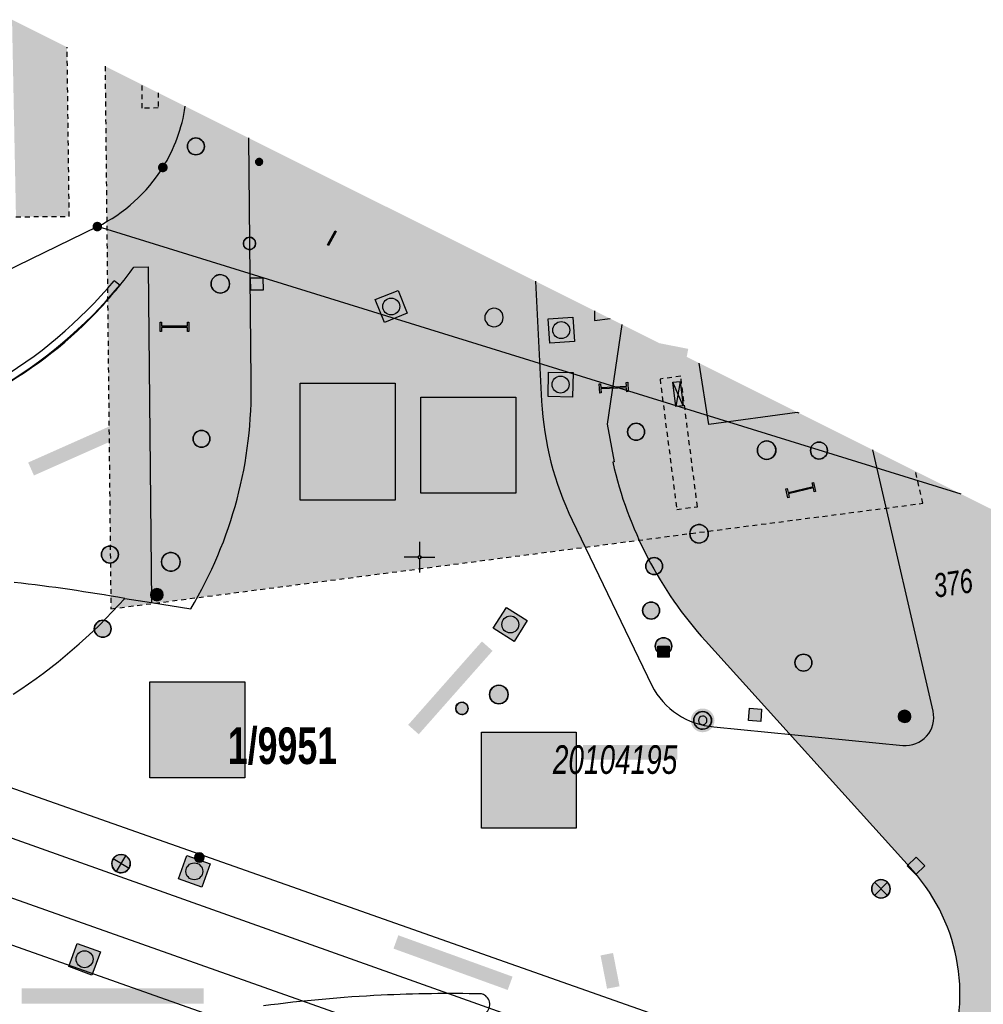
# Model space of a CAD drawing. Header units: metres. Extents: x 2695560 to 2696939, y 1260491 to 1262050.
# Tile 1004 of 1005: x 2696810 to 2696849, y 1261682 to 1261722. Entities that reach past the tile are written whole.
import ezdxf

# ---------------------------------------------------------------- set-up
doc = ezdxf.new("R2010")
doc.units = ezdxf.units.M
doc.linetypes.add('AUSGEZOGEN', pattern=[0])
doc.linetypes.add('VERDECKT2_S2', pattern=[0.36, 0.2, -0.16])
for name, color, linetype in [('XR$1$AV_Flächen (EO)', 7, 'AUSGEZOGEN'), ('XR$1$AV_Gebäudeflächen (BB)', 7, 'AUSGEZOGEN'), ('XR$1$AV_Gebäudeflächen (EO)', 7, 'AUSGEZOGEN'), ('XR$1$AV_Gebäudeflächen ut.', 7, 'AUSGEZOGEN'), ('XR$1$AV_Grenzpunkte', 7, 'AUSGEZOGEN'), ('XR$1$AV_Grundstück-Nr.', 7, 'AUSGEZOGEN'), ('XR$1$AV_Koordinatennetzpunkte', 7, 'AUSGEZOGEN'), ('XR$1$AV_Lagefixpunkt-Nr.', 7, 'AUSGEZOGEN'), ('XR$1$AV_Lagefixpunkte', 7, 'AUSGEZOGEN'), ('XR$1$AV_Linien (BB)', 7, 'AUSGEZOGEN'), ('XR$1$AV_Linien (EO)', 7, 'AUSGEZOGEN'), ('XR$1$AV_Versicherung-Nr.', 7, 'AUSGEZOGEN'), ('XR$1$AW_LK_Bauwerkdeckel', 24, 'AUSGEZOGEN'), ('XR$1$AW_LK_Einlaufschacht alt', 24, 'AUSGEZOGEN'), ('XR$1$AW_LK_Schachtdeckel', 24, 'AUSGEZOGEN'), ('XR$1$AW_LK_Vorflutereinlauf', 24, 'AUSGEZOGEN'), ('XR$1$EW_LK_Bauwerk', 1, 'AUSGEZOGEN'), ('XR$1$EW_LK_Knoten', 1, 'AUSGEZOGEN'), ('XR$1$FM_LK_SW_TRASSEKNOTEN', 94, 'AUSGEZOGEN'), ('XR$1$GA_LK_Rohrleitungsteil', 32, 'AUSGEZOGEN'), ('XR$1$GA_LK_Siphon', 32, 'AUSGEZOGEN'), ('XR$1$Liegenschaftsgrenzen', 7, 'AUSGEZOGEN'), ('XR$1$PFAV', 255, 'AUSGEZOGEN'), ('XR$1$PFAW', 255, 'AUSGEZOGEN'), ('XR$1$PFEW', 255, 'AUSGEZOGEN'), ('XR$1$PFGA', 255, 'AUSGEZOGEN'), ('XR$1$PFWFM', 255, 'AUSGEZOGEN'), ('XR$1$RAEW', 8, 'AUSGEZOGEN')]:
    doc.layers.add(name, color=color, linetype=linetype)
doc.styles.add('ARIAL', font='arial.ttf')

# ---------------------------------------------------------------- blocks, each defined once
blk = doc.blocks.new('COMPLEXOBJECT_486')
at = {"layer": 'XR$1$AV_Linien (BB)', "color": 7, "linetype": 'AUSGEZOGEN', "transparency": 33554687}
for centre, radius, start, end in [((6826.28, 11624.199), 58.078, 92.80007, 97.54129), ((6826.246, 11624.537), 57.738, 88.73534, 92.78234), ((6827.417, 11681.839), 0.434, 53.8964, 76.316)]:
    blk.add_arc(centre, radius, start, end, dxfattribs=at)
blk = doc.blocks.new('COMPLEXOBJECT_759')
at = {"layer": 'XR$1$AV_Linien (BB)', "color": 7, "linetype": 'AUSGEZOGEN', "transparency": 33554687}
blk.add_line((6818.157, 11707.159), (6818.059, 11717.03), dxfattribs=at)
blk.add_arc((6800.944, 11706.771), 17.217, 328.9985, 1.2921, dxfattribs=at)
blk = doc.blocks.new('COMPLEXOBJECT_764')
at = {"layer": 'XR$1$AV_Linien (BB)', "color": 7, "linetype": 'AUSGEZOGEN', "transparency": 33554687}
for centre, radius, start, end in [((6799.418, 11721.872), 17.235, 317.1987, 324.1764), ((6799.318, 11721.955), 17.366, 299.1863, 317.2228)]:
    blk.add_arc(centre, radius, start, end, dxfattribs=at)
blk = doc.blocks.new('COMPLEXOBJECT_765')
at = {"layer": 'XR$1$AV_Linien (BB)', "color": 7, "linetype": 'AUSGEZOGEN', "transparency": 33554687}
for p, q in [((6829.711, 11711.208), (6829.956, 11706.333)), ((6831.195, 11701.511), (6834.433, 11694.788))]:
    blk.add_line(p, q, dxfattribs=at)
blk.add_arc((6842.695, 11707.036), 12.758, 183.1588, 205.6617, dxfattribs=at)
blk = doc.blocks.new('COMPLEXOBJECT_837')
at = {"layer": 'XR$1$AV_Flächen (EO)', "color": 7, "linetype": 'AUSGEZOGEN', "transparency": 33554687}
blk.add_line((6744.045, 11708.931), (6842.134, 11674.245), dxfattribs=at)
blk = doc.blocks.new('COMPLEXOBJECT_838')
at = {"layer": 'XR$1$AV_Flächen (EO)', "color": 7, "linetype": 'AUSGEZOGEN', "transparency": 33554687}
blk.add_line((6842.544, 11676.461), (6744.887, 11711.15), dxfattribs=at)
blk = doc.blocks.new('COMPLEXOBJECT_968')
at = {"layer": 'XR$1$AV_Flächen (EO)', "color": 7, "linetype": 'AUSGEZOGEN', "transparency": 33554687}
for p, q in [((6812.824, 11711.048), (6812.595, 11711.233)), ((6788.687, 11700.203), (6788.734, 11699.912))]:
    blk.add_line(p, q, dxfattribs=at)
for centre, radius, start, end in [((6798.002, 11723.494), 19.06, 300.361, 319.9623), ((6798.045, 11723.441), 19.288, 300.3351, 320.0192), ((6780.096, 11753.636), 54.119, 279.1339, 300.5889), ((6780.107, 11753.606), 54.383, 279.1272, 300.5945)]:
    blk.add_arc(centre, radius, start, end, dxfattribs=at)
blk = doc.blocks.new('COMPLEXOBJECT_1074')
at = {"layer": 'XR$1$AV_Linien (EO)', "color": 7, "linetype": 'AUSGEZOGEN', "transparency": 33554687}
blk.add_line((6743.12, 11713.61), (6844.927, 11677.778), dxfattribs=at)
blk = doc.blocks.new('COMPLEXOBJECT_1075')
at = {"layer": 'XR$1$AV_Linien (EO)', "color": 7, "linetype": 'AUSGEZOGEN', "transparency": 33554687}
blk.add_lwpolyline([(6740.994, 11708.098), (6751.333, 11704.436), (6842.786, 11672.115)], dxfattribs=at)
blk = doc.blocks.new('COMPLEXOBJECT_1218')
at = {"layer": 'XR$1$Liegenschaftsgrenzen', "color": 7, "linetype": 'AUSGEZOGEN', "transparency": 33554687}
for centre, radius, start, end in [((6809.047, 11719.262), 6.503, 328.141, 351.6461), ((6809.049, 11719.275), 6.508, 296.082, 328.035)]:
    blk.add_arc(centre, radius, start, end, dxfattribs=at)
blk = doc.blocks.new('BWAV2')
at = {"layer": 'XR$1$PFAV', "transparency": 33554687}
blk.add_hatch(color=7, dxfattribs=at).paths.add_polyline_path([(0.67, 0), (0.656, 0.135), (0.616, 0.264), (0.55, 0.383), (0.462, 0.486), (0.354, 0.569), (0.233, 0.628), (0.101, 0.662), (-0.034, 0.669), (-0.168, 0.649), (-0.295, 0.602), (-0.41, 0.53), (-0.508, 0.436), (-0.586, 0.325), (-0.639, 0.201), (-0.667, 0.068), (-0.667, -0.068), (-0.639, -0.201), (-0.586, -0.325), (-0.508, -0.436), (-0.41, -0.53), (-0.295, -0.602), (-0.168, -0.649), (-0.034, -0.669), (0.101, -0.662), (0.233, -0.628), (0.354, -0.569), (0.462, -0.486), (0.55, -0.383), (0.616, -0.264), (0.656, -0.135)])
at = {"color": 7, "transparency": 33554687}
for radius, start, end in [(0.5, 91.3809, 268.6191), (0.242, 91.323, 268.677), (0.5, 268.6191, 91.3809), (0.242, 268.677, 91.323)]:
    blk.add_arc((0, 0), radius, start, end, dxfattribs=at)
at = {"layer": 'XR$1$PFAV', "transparency": 33554687}
blk.add_circle((0, 0), 0.5, dxfattribs=at)
blk = doc.blocks.new('BWAV20')
at = {"true_color": 0x000000, "transparency": 33554687}
blk.add_hatch(color=18, dxfattribs=at).paths.add_polyline_path([(0.17, 0), (0.16, 0.03), (0.15, 0.07), (0.14, 0.1), (0.11, 0.12), (0.09, 0.14), (0.06, 0.16), (0.03, 0.16), (-0.01, 0.17), (-0.04, 0.16), (-0.07, 0.15), (-0.1, 0.13), (-0.13, 0.11), (-0.15, 0.08), (-0.16, 0.05), (-0.17, 0.02), (-0.17, -0.02), (-0.16, -0.05), (-0.15, -0.08), (-0.13, -0.11), (-0.1, -0.13), (-0.07, -0.15), (-0.04, -0.16), (-0.01, -0.17), (0.03, -0.16), (0.06, -0.16), (0.09, -0.14), (0.11, -0.12), (0.14, -0.1), (0.15, -0.07), (0.16, -0.03)])
at = {"layer": 'XR$1$PFAV', "transparency": 33554687}
blk.add_hatch(color=7, dxfattribs=at).paths.add_polyline_path([(0.5, 0), (0.49, 0.1), (0.46, 0.2), (0.41, 0.29), (0.34, 0.36), (0.26, 0.42), (0.17, 0.47), (0.08, 0.49), (-0.03, 0.5), (-0.13, 0.48), (-0.22, 0.45), (-0.31, 0.4), (-0.38, 0.33), (-0.44, 0.24), (-0.48, 0.15), (-0.5, 0.05), (-0.5, -0.05), (-0.48, -0.15), (-0.44, -0.24), (-0.38, -0.33), (-0.31, -0.4), (-0.22, -0.45), (-0.13, -0.48), (-0.03, -0.5), (0.08, -0.49), (0.17, -0.47), (0.26, -0.42), (0.34, -0.36), (0.41, -0.29), (0.46, -0.2), (0.49, -0.1)])
blk = doc.blocks.new('BAV2041')
at = {"color": 7, "transparency": 33554687}
for p, q in [((0, 0.5), (0, 0.05)), ((-0.05, 0), (-0.5, 0)), ((0.05, 0), (0.5, 0)), ((0, -0.05), (0, -0.5))]:
    blk.add_line(p, q, dxfattribs=at)
blk.add_circle((0, 0), 0.05, dxfattribs=at)
for start, end in [(90, 270), (270, 90)]:
    blk.add_arc((0, 0), 0.05, start, end, dxfattribs=at)
blk = doc.blocks.new('BAW2089')
at = {"layer": 'XR$1$PFAW', "transparency": 33554687}
blk.add_hatch(color=7, dxfattribs=at).paths.add_polyline_path([(-0.5, 0.5), (-0.5, -0.5), (0.5, -0.5), (0.5, 0.5)])
at = {"transparency": 33554687}
blk.add_lwpolyline([(-0.5, 0.5), (0.5, 0.5), (0.5, -0.5), (-0.5, -0.5), (-0.5, 0.5)], close=True, dxfattribs=at)
at = {"layer": 'XR$1$PFAW', "transparency": 33554687}
blk.add_lwpolyline([(-0.5, 0.5), (0.5, 0.5), (0.5, -0.5), (-0.5, -0.5), (-0.5, 0.5)], close=True, dxfattribs=at)
blk = doc.blocks.new('BAW2081')
at = {"layer": 'XR$1$PFAW', "transparency": 33554687}
blk.add_hatch(color=7, dxfattribs=at).paths.add_polyline_path([(0.5, 0), (0.49, 0.1), (0.46, 0.2), (0.41, 0.29), (0.34, 0.36), (0.26, 0.42), (0.17, 0.47), (0.08, 0.49), (-0.03, 0.5), (-0.13, 0.48), (-0.22, 0.45), (-0.31, 0.4), (-0.38, 0.33), (-0.44, 0.24), (-0.48, 0.15), (-0.5, 0.05), (-0.5, -0.05), (-0.48, -0.15), (-0.44, -0.24), (-0.38, -0.33), (-0.31, -0.4), (-0.22, -0.45), (-0.13, -0.48), (-0.03, -0.5), (0.08, -0.49), (0.17, -0.47), (0.26, -0.42), (0.34, -0.36), (0.41, -0.29), (0.46, -0.2), (0.49, -0.1)])
at = {"transparency": 33554687}
blk.add_line((-0.43, -0.25), (0, 0), dxfattribs=at)
blk.add_lwpolyline([(0, 0.5), (0, 0), (0.43, -0.25)], dxfattribs=at)
for start, end in [(90, 180), (180, 270), (0, 90), (270, 0)]:
    blk.add_arc((0, 0), 0.5, start, end, dxfattribs=at)
at = {"layer": 'XR$1$PFAW', "transparency": 33554687}
blk.add_circle((0, 0), 0.5, dxfattribs=at)
blk = doc.blocks.new('BAW2082')
at = {"layer": 'XR$1$PFAW', "transparency": 33554687}
blk.add_hatch(color=7, dxfattribs=at).paths.add_polyline_path([(0.509, -0.003), (0.499, 0.098), (0.469, 0.194), (0.42, 0.283), (0.354, 0.359), (0.274, 0.421), (0.183, 0.466), (0.085, 0.491), (-0.016, 0.496), (-0.116, 0.481), (-0.211, 0.446), (-0.297, 0.392), (-0.37, 0.323), (-0.428, 0.24), (-0.468, 0.147), (-0.488, 0.047), (-0.488, -0.054), (-0.468, -0.153), (-0.428, -0.246), (-0.37, -0.329), (-0.297, -0.398), (-0.211, -0.452), (-0.116, -0.487), (-0.016, -0.502), (0.085, -0.497), (0.183, -0.472), (0.274, -0.427), (0.354, -0.366), (0.42, -0.289), (0.469, -0.2), (0.499, -0.104)])
at = {"transparency": 33554687}
for start, end in [(91.1948, 268.8052), (268.8052, 91.1948)]:
    blk.add_arc((0.01, 0), 0.5, start, end, dxfattribs=at)
at = {"layer": 'XR$1$PFAW', "transparency": 33554687}
blk.add_circle((0.009, -0.003), 0.5, dxfattribs=at)
blk = doc.blocks.new('BAW2087')
at = {"lineweight": 25, "true_color": 0x000000, "transparency": 33554687}
h = blk.add_hatch(color=18, dxfattribs=at)
h.paths.add_polyline_path([(-0.5, 0.5), (-0.5, -0.5), (0.5, -0.5), (0.5, 0.5)])
h.paths.add_polyline_path([(0.337, -0.069), (0.316, -0.136), (0.282, -0.196), (0.237, -0.249), (0.182, -0.292), (0.119, -0.322), (0.052, -0.34), (-0.017, -0.343), (-0.086, -0.333), (-0.151, -0.309), (-0.21, -0.272), (-0.261, -0.224), (-0.301, -0.167), (-0.328, -0.103), (-0.342, -0.035), (-0.342, 0.035), (-0.328, 0.103), (-0.301, 0.167), (-0.261, 0.224), (-0.21, 0.272), (-0.151, 0.309), (-0.086, 0.333), (-0.017, 0.343), (0.052, 0.34), (0.119, 0.322), (0.182, 0.292), (0.237, 0.249), (0.282, 0.196), (0.316, 0.136), (0.337, 0.069), (0.344, 0)], flags=16)
at = {"layer": 'XR$1$PFAW', "lineweight": 25, "transparency": 33554687}
blk.add_hatch(color=7, dxfattribs=at).paths.add_polyline_path([(0.344, 0), (0.337, 0.069), (0.316, 0.136), (0.282, 0.196), (0.237, 0.249), (0.182, 0.292), (0.119, 0.322), (0.052, 0.34), (-0.017, 0.343), (-0.086, 0.333), (-0.151, 0.309), (-0.21, 0.272), (-0.261, 0.224), (-0.301, 0.167), (-0.328, 0.103), (-0.342, 0.035), (-0.342, -0.035), (-0.328, -0.103), (-0.301, -0.167), (-0.261, -0.224), (-0.21, -0.272), (-0.151, -0.309), (-0.086, -0.333), (-0.017, -0.343), (0.052, -0.34), (0.119, -0.322), (0.182, -0.292), (0.237, -0.249), (0.282, -0.196), (0.316, -0.136), (0.337, -0.069)])
at = {"lineweight": 25, "transparency": 33554687}
for p, q in [((-0.5, 0.5, 0.993), (0.5, 0.5, 0.993)), ((-0.5, -0.5, 0.993), (-0.5, 0.5, 0.993)), ((0.5, 0.5, 0.993), (0.5, -0.5, 0.993)), ((0.5, -0.5, 0.993), (-0.5, -0.5, 0.993))]:
    blk.add_line(p, q, dxfattribs=at)
blk.add_circle((0, 0), 0.344, dxfattribs=at)
at = {"layer": 'XR$1$PFAW', "lineweight": 25, "transparency": 33554687}
blk.add_line((-0.5, 0.5), (0.5, 0.5), dxfattribs=at)
at = {"layer": 'XR$1$PFAW', "color": 31, "lineweight": 25, "transparency": 33554687}
for p, q in [((-0.5, -0.5), (-0.5, 0.5)), ((0.5, 0.5), (0.5, -0.5)), ((0.5, -0.5), (-0.5, -0.5))]:
    blk.add_line(p, q, dxfattribs=at)
at = {"layer": 'XR$1$PFAW', "lineweight": 25, "transparency": 33554687}
blk.add_circle((0, 0), 0.344, dxfattribs=at)
blk = doc.blocks.new('BAW2088')
at = {"layer": 'XR$1$PFAW', "transparency": 33554687}
blk.add_hatch(color=253, dxfattribs=at).paths.add_polyline_path([(0.51, 0), (0.5, 0.101), (0.47, 0.197), (0.421, 0.286), (0.355, 0.362), (0.275, 0.424), (0.184, 0.469), (0.086, 0.494), (-0.015, 0.499), (-0.115, 0.484), (-0.21, 0.449), (-0.296, 0.395), (-0.369, 0.326), (-0.427, 0.243), (-0.467, 0.15), (-0.487, 0.051), (-0.487, -0.051), (-0.467, -0.15), (-0.427, -0.243), (-0.369, -0.326), (-0.296, -0.395), (-0.21, -0.449), (-0.115, -0.484), (-0.015, -0.499), (0.086, -0.494), (0.184, -0.469), (0.275, -0.424), (0.355, -0.362), (0.421, -0.286), (0.47, -0.197), (0.5, -0.101)])
at = {"transparency": 33554687}
for start, end in [(91.1948, 268.8052), (268.8052, 91.1948)]:
    blk.add_arc((0.01, 0), 0.5, start, end, dxfattribs=at)
at = {"layer": 'XR$1$PFAW', "transparency": 33554687}
blk.add_circle((0.01, 0), 0.5, dxfattribs=at)
blk = doc.blocks.new('BGA2013')
at = {"transparency": 33554687}
blk.add_hatch(color=36, dxfattribs=at).paths.add_polyline_path([(-0.291, -0.409), (0.352, 0.357), (0.291, 0.409), (-0.352, -0.357)])
at = {"color": 32, "transparency": 33554687}
blk.add_lwpolyline([(-0.291, -0.409), (-0.352, -0.357), (0.291, 0.409), (0.352, 0.357), (-0.291, -0.409)], close=True, dxfattribs=at)
blk = doc.blocks.new('BGA15')
at = {"layer": 'XR$1$PFGA', "transparency": 33554687}
blk.add_hatch(color=7, dxfattribs=at).paths.add_polyline_path([(0.5, 0), (0.49, 0.101), (0.459, 0.197), (0.41, 0.286), (0.344, 0.362), (0.264, 0.424), (0.174, 0.469), (0.076, 0.494), (-0.025, 0.499), (-0.125, 0.484), (-0.22, 0.449), (-0.306, 0.395), (-0.379, 0.326), (-0.437, 0.243), (-0.477, 0.15), (-0.497, 0.051), (-0.497, -0.051), (-0.477, -0.15), (-0.437, -0.243), (-0.379, -0.326), (-0.306, -0.395), (-0.22, -0.449), (-0.125, -0.484), (-0.025, -0.499), (0.076, -0.494), (0.174, -0.469), (0.264, -0.424), (0.344, -0.362), (0.41, -0.286), (0.459, -0.197), (0.49, -0.101)])
at = {"color": 32, "transparency": 33554687}
for start, end in [(91.19481, 268.80519), (268.80519, 91.19481)]:
    blk.add_arc((0, 0), 0.5, start, end, dxfattribs=at)
at = {"layer": 'XR$1$PFGA', "transparency": 33554687}
blk.add_circle((0, 0), 0.5, dxfattribs=at)
blk = doc.blocks.new('BEWLP2597')
at = {"layer": 'XR$1$PFEW', "transparency": 33554687}
blk.add_hatch(color=7, dxfattribs=at).paths.add_polyline_path([(-0.5, 0), (-0.497, -0.051), (-0.49, -0.101), (-0.477, -0.15), (-0.459, -0.197), (-0.437, -0.243), (-0.41, -0.286), (-0.379, -0.326), (-0.344, -0.362), (-0.306, -0.395), (-0.264, -0.424), (-0.22, -0.449), (-0.174, -0.469), (-0.125, -0.484), (-0.076, -0.494), (-0.025, -0.499), (0.025, -0.499), (0.076, -0.494), (0.125, -0.484), (0.174, -0.469), (0.22, -0.449), (0.264, -0.424), (0.306, -0.395), (0.344, -0.362), (0.379, -0.326), (0.41, -0.286), (0.437, -0.243), (0.459, -0.197), (0.477, -0.15), (0.49, -0.101), (0.497, -0.051), (0.5, 0), (0.497, 0.051), (0.49, 0.101), (0.477, 0.15), (0.459, 0.197), (0.437, 0.243), (0.41, 0.286), (0.379, 0.326), (0.344, 0.362), (0.306, 0.395), (0.264, 0.424), (0.22, 0.449), (0.174, 0.469), (0.125, 0.484), (0.076, 0.494), (0.025, 0.499), (-0.025, 0.499), (-0.076, 0.494), (-0.125, 0.484), (-0.174, 0.469), (-0.22, 0.449), (-0.264, 0.424), (-0.306, 0.395), (-0.344, 0.362), (-0.379, 0.326), (-0.41, 0.286), (-0.437, 0.243), (-0.459, 0.197), (-0.477, 0.15), (-0.49, 0.101), (-0.497, 0.051)])
at = {"color": 1, "transparency": 33554687}
for start, end in [(90, 180), (0, 90), (180, 270), (270, 0)]:
    blk.add_arc((0, 0), 0.5, start, end, dxfattribs=at)
at = {"layer": 'XR$1$PFEW', "transparency": 33554687}
blk.add_circle((0, 0), 0.5, dxfattribs=at)
blk = doc.blocks.new('BEWLP2574')
at = {"layer": 'XR$1$PFEW', "transparency": 33554687}
blk.add_hatch(color=7, dxfattribs=at).paths.add_polyline_path([(-0.5, 0), (-0.497, -0.051), (-0.489, -0.101), (-0.477, -0.15), (-0.459, -0.198), (-0.437, -0.243), (-0.41, -0.286), (-0.379, -0.326), (-0.344, -0.363), (-0.306, -0.396), (-0.264, -0.425), (-0.22, -0.449), (-0.173, -0.469), (-0.125, -0.485), (-0.075, -0.495), (-0.025, -0.5), (0.026, -0.5), (0.076, -0.495), (0.126, -0.485), (0.174, -0.469), (0.221, -0.449), (0.265, -0.425), (0.306, -0.396), (0.345, -0.363), (0.38, -0.326), (0.411, -0.286), (0.437, -0.243), (0.46, -0.198), (0.477, -0.15), (0.49, -0.101), (0.498, -0.051), (0.5, 0), (0.498, 0.05), (0.49, 0.1), (0.477, 0.149), (0.46, 0.197), (0.437, 0.242), (0.411, 0.285), (0.38, 0.325), (0.345, 0.362), (0.306, 0.395), (0.265, 0.424), (0.221, 0.448), (0.174, 0.468), (0.126, 0.484), (0.076, 0.494), (0.026, 0.499), (-0.025, 0.499), (-0.075, 0.494), (-0.125, 0.484), (-0.173, 0.468), (-0.22, 0.448), (-0.264, 0.424), (-0.306, 0.395), (-0.344, 0.362), (-0.379, 0.325), (-0.41, 0.285), (-0.437, 0.242), (-0.459, 0.197), (-0.477, 0.149), (-0.489, 0.1), (-0.497, 0.05)])
at = {"color": 1, "transparency": 33554687}
for start, end in [(90, 180), (0, 90), (180, 270), (270, 0)]:
    blk.add_arc((0, 0), 0.5, start, end, dxfattribs=at)
at = {"layer": 'XR$1$PFEW', "transparency": 33554687}
blk.add_circle((0, 0), 0.5, dxfattribs=at)
blk = doc.blocks.new('BEWLP2549_S')
at = {"layer": 'XR$1$PFEW', "transparency": 33554687}
blk.add_hatch(color=7, dxfattribs=at).paths.add_polyline_path([(0.5, 0), (0.49, 0.101), (0.459, 0.197), (0.41, 0.286), (0.344, 0.362), (0.264, 0.424), (0.174, 0.469), (0.076, 0.494), (-0.025, 0.499), (-0.125, 0.484), (-0.22, 0.449), (-0.306, 0.395), (-0.379, 0.326), (-0.437, 0.243), (-0.477, 0.15), (-0.497, 0.051), (-0.497, -0.051), (-0.477, -0.15), (-0.437, -0.243), (-0.379, -0.326), (-0.306, -0.395), (-0.22, -0.449), (-0.125, -0.484), (-0.025, -0.499), (0.076, -0.494), (0.174, -0.469), (0.264, -0.424), (0.344, -0.362), (0.41, -0.286), (0.459, -0.197), (0.49, -0.101)])
at = {"color": 1, "transparency": 33554687}
for p, q in [((0.354, -0.354), (-0.354, 0.354)), ((-0.354, -0.354), (0.354, 0.354))]:
    blk.add_line(p, q, dxfattribs=at)
for start, end in [(91.3809, 268.6191), (268.6191, 91.3809)]:
    blk.add_arc((0, 0), 0.5, start, end, dxfattribs=at)
at = {"layer": 'XR$1$PFEW', "transparency": 33554687}
blk.add_circle((0, 0), 0.5, dxfattribs=at)
blk = doc.blocks.new('BWEW2051')
at = {"transparency": 33554687}
blk.add_hatch(color=1, dxfattribs=at).paths.add_polyline_path([(1.025, -0.174), (1.025, 0.171), (0.975, 0.171), (0.975, 0.025), (0.025, 0.025), (0.025, 0.171), (-0.025, 0.171), (-0.025, -0.174), (0.025, -0.174), (0.025, -0.025), (0.975, -0.025), (0.975, -0.174)])
at = {"color": 1, "transparency": 33554687}
blk.add_lwpolyline([(1.025, -0.174), (0.975, -0.174), (0.975, -0.025), (0.025, -0.025), (0.025, -0.174), (-0.025, -0.174), (-0.025, 0.171), (0.025, 0.171), (0.025, 0.025), (0.975, 0.025), (0.975, 0.171), (1.025, 0.171), (1.025, -0.174)], close=True, dxfattribs=at)
blk = doc.blocks.new('BEWLP2515')
at = {"layer": 'XR$1$PFEW', "transparency": 33554687}
blk.add_hatch(color=7, dxfattribs=at).paths.add_polyline_path([(1, 0.5), (0, 0.5), (0, -0.5), (1, -0.5)])
at = {"layer": 'XR$1$RAEW', "transparency": 33554687}
blk.add_hatch(color=1, dxfattribs=at).paths.add_polyline_path([(1, 0.5), (0, 0.5), (0, -0.5), (1, -0.5)])
at = {"color": 1, "transparency": 33554687}
blk.add_lwpolyline([(0, 0.5), (1, 0.5), (1, -0.5), (0, -0.5), (0, 0.5)], close=True, dxfattribs=at)
at = {"layer": 'XR$1$PFEW', "transparency": 33554687}
for p, q in [((0, -0.5), (0, 0.5)), ((0, 0.5), (1, 0.5)), ((1, 0.5), (1, -0.5)), ((1, -0.5), (0, -0.5))]:
    blk.add_line(p, q, dxfattribs=at)
blk = doc.blocks.new('BWEW2052')
at = {"layer": 'XR$1$PFEW', "transparency": 33554687}
blk.add_hatch(color=7, dxfattribs=at).paths.add_polyline_path([(0.95, -0.2855), (0.95, 0.2855), (-0.95, 0.2855), (-0.95, -0.2855)])
at = {"color": 1, "transparency": 33554687}
for p, q in [((0.95, -0.2855), (-0.95, 0.2855)), ((-0.95, -0.2855), (0.95, 0.2855))]:
    blk.add_line(p, q, dxfattribs=at)
blk.add_lwpolyline([(0.95, -0.2855), (-0.95, -0.2855), (-0.95, 0.2855), (0.95, 0.2855), (0.95, -0.2855)], close=True, dxfattribs=at)
at = {"layer": 'XR$1$PFEW', "transparency": 33554687}
for p, q in [((-0.95, -0.2855), (-0.95, 0.2855)), ((-0.95, 0.2855), (0.95, 0.2855)), ((0.95, 0.2855), (0.95, -0.2855)), ((0.95, -0.2855), (-0.95, -0.2855))]:
    blk.add_line(p, q, dxfattribs=at)
blk = doc.blocks.new('BEWLP2561')
at = {"layer": 'XR$1$PFEW', "transparency": 33554687}
blk.add_hatch(color=7, dxfattribs=at).paths.add_polyline_path([(0.488, 0), (0.478, 0.101), (0.448, 0.197), (0.399, 0.286), (0.333, 0.362), (0.253, 0.424), (0.162, 0.469), (0.064, 0.494), (-0.037, 0.499), (-0.137, 0.484), (-0.232, 0.449), (-0.318, 0.395), (-0.391, 0.326), (-0.449, 0.243), (-0.489, 0.15), (-0.509, 0.051), (-0.509, -0.051), (-0.489, -0.15), (-0.449, -0.243), (-0.391, -0.326), (-0.318, -0.395), (-0.232, -0.449), (-0.137, -0.484), (-0.037, -0.499), (0.064, -0.494), (0.162, -0.469), (0.253, -0.424), (0.333, -0.362), (0.399, -0.286), (0.448, -0.197), (0.478, -0.101)])
at = {"layer": 'XR$1$RAEW', "transparency": 33554687}
for points in [[(-0.324, -0.38), (-0.009, 0.003), (-0.38, 0.325), (-0.396, 0.305), (-0.411, 0.285), (-0.425, 0.263), (-0.438, 0.242), (-0.449, 0.219), (-0.46, 0.196), (-0.469, 0.172), (-0.477, 0.148), (-0.484, 0.124), (-0.49, 0.099), (-0.494, 0.074), (-0.497, 0.049), (-0.499, 0.024), (-0.5, -0.001), (-0.499, -0.027), (-0.497, -0.052), (-0.494, -0.077), (-0.489, -0.102), (-0.484, -0.127), (-0.477, -0.151), (-0.468, -0.175), (-0.459, -0.198), (-0.448, -0.221), (-0.436, -0.244), (-0.423, -0.266), (-0.409, -0.287), (-0.394, -0.307), (-0.378, -0.327), (-0.361, -0.346), (-0.343, -0.363)], [(0.306, 0.386), (0, 0), (0.381, -0.325), (0.397, -0.305), (0.411, -0.284), (0.425, -0.262), (0.438, -0.24), (0.449, -0.217), (0.459, -0.193), (0.468, -0.169), (0.476, -0.144), (0.483, -0.12), (0.488, -0.094), (0.492, -0.069), (0.494, -0.043), (0.495, -0.018), (0.495, 0.008), (0.494, 0.034), (0.491, 0.059), (0.487, 0.084), (0.482, 0.11), (0.475, 0.134), (0.468, 0.159), (0.459, 0.183), (0.448, 0.206), (0.437, 0.229), (0.424, 0.252), (0.41, 0.273), (0.395, 0.294), (0.379, 0.314), (0.362, 0.334), (0.345, 0.352), (0.326, 0.37)]]:
    blk.add_hatch(color=1, dxfattribs=at).paths.add_polyline_path(points)
at = {"color": 1, "transparency": 33554687}
for p, q in [((0.381, -0.325), (-0.38, 0.325)), ((-0.324, -0.38), (0.306, 0.386))]:
    blk.add_line(p, q, dxfattribs=at)
for start, end in [(91.38095, 268.61905), (268.61905, 91.38095)]:
    blk.add_arc((0, 0), 0.5, start, end, dxfattribs=at)
at = {"layer": 'XR$1$PFEW', "transparency": 33554687}
blk.add_circle((-0.012, 0, -0.993), 0.5, dxfattribs=at)
at = {"layer": 'XR$1$RAEW', "color": 1, "transparency": 33554687}
for points in [[(-0.324, -0.38), (-0.009, 0.003), (-0.38, 0.325)], [(0.306, 0.386), (0, 0), (0.381, -0.325)]]:
    blk.add_lwpolyline(points, dxfattribs=at)
for centre, start, end in [((0, 0), 139.48209, 229.51105), ((-0.004, -0.006), 320.36586, 51.63478)]:
    blk.add_arc(centre, 0.5, start, end, dxfattribs=at)
blk = doc.blocks.new('BEW957')
at = {"layer": 'XR$1$RAEW', "transparency": 33554687}
blk.add_hatch(color=1, dxfattribs=at).paths.add_polyline_path([(-0.5, 0), (-0.5, -0.05), (-0.49, -0.1), (-0.48, -0.15), (-0.46, -0.2), (-0.44, -0.24), (-0.41, -0.29), (-0.38, -0.33), (-0.34, -0.36), (-0.31, -0.4), (-0.26, -0.42), (-0.22, -0.45), (-0.17, -0.47), (-0.13, -0.48), (-0.08, -0.49), (-0.03, -0.5), (0.03, -0.5), (0.08, -0.49), (0.13, -0.48), (0.17, -0.47), (0.22, -0.45), (0.26, -0.42), (0.31, -0.4), (0.34, -0.36), (0.38, -0.33), (0.41, -0.29), (0.44, -0.24), (0.46, -0.2), (0.48, -0.15), (0.49, -0.1), (0.5, -0.05), (0.5, 0), (0.5, 0.05), (0.49, 0.1), (0.48, 0.15), (0.46, 0.2), (0.44, 0.24), (0.41, 0.29), (0.38, 0.33), (0.34, 0.36), (0.31, 0.4), (0.26, 0.42), (0.22, 0.45), (0.17, 0.47), (0.13, 0.48), (0.08, 0.49), (0.03, 0.5), (-0.03, 0.5), (-0.08, 0.49), (-0.13, 0.48), (-0.17, 0.47), (-0.22, 0.45), (-0.26, 0.42), (-0.31, 0.4), (-0.34, 0.36), (-0.38, 0.33), (-0.41, 0.29), (-0.44, 0.24), (-0.46, 0.2), (-0.48, 0.15), (-0.49, 0.1), (-0.5, 0.05)])
at = {"color": 1, "transparency": 33554687}
for start, end in [(90, 180), (180, 270), (0, 90), (270, 0)]:
    blk.add_arc((0, 0), 0.5, start, end, dxfattribs=at)
at = {"layer": 'XR$1$RAEW', "color": 1, "transparency": 33554687}
blk.add_circle((0, 0), 0.5, dxfattribs=at)
blk = doc.blocks.new('BWFM2')
at = {"layer": 'XR$1$PFWFM', "transparency": 33554687}
blk.add_hatch(color=7, dxfattribs=at).paths.add_polyline_path([(0, 0.5), (-0.05, 0.496), (-0.099, 0.488), (-0.147, 0.474), (-0.194, 0.456), (-0.238, 0.434), (-0.28, 0.407), (-0.32, 0.376), (-0.355, 0.341), (-0.388, 0.303), (-0.416, 0.261), (-0.44, 0.217), (-0.459, 0.171), (-0.474, 0.124), (-0.484, 0.075), (-0.489, 0.025), (-0.489, -0.025), (-0.484, -0.075), (-0.474, -0.124), (-0.459, -0.171), (-0.44, -0.217), (-0.416, -0.261), (-0.388, -0.303), (-0.355, -0.341), (-0.32, -0.376), (-0.28, -0.407), (-0.238, -0.434), (-0.194, -0.456), (-0.147, -0.474), (-0.099, -0.488), (-0.05, -0.496), (0, -0.5), (0.051, -0.498), (0.102, -0.492), (0.152, -0.48), (0.2, -0.462), (0.247, -0.441), (0.291, -0.414), (0.332, -0.383), (0.369, -0.348), (0.403, -0.309), (0.433, -0.268), (0.458, -0.223), (0.478, -0.176), (0.494, -0.127), (0.505, -0.077), (0.51, -0.026), (0.51, 0.026), (0.505, 0.077), (0.494, 0.127), (0.478, 0.176), (0.458, 0.223), (0.433, 0.268), (0.403, 0.309), (0.369, 0.348), (0.332, 0.383), (0.291, 0.414), (0.247, 0.441), (0.2, 0.462), (0.152, 0.48), (0.102, 0.492), (0.051, 0.498)])
at = {"color": 94, "transparency": 33554687}
for start, end in [(91.1948, 268.8052), (268.8052, 91.1948)]:
    blk.add_arc((0.01, 0), 0.5, start, end, dxfattribs=at)
blk = doc.blocks.new('COMPLEXOBJECT_2826')
at = {"layer": 'XR$1$AV_Flächen (EO)', "color": 7, "linetype": 'AUSGEZOGEN', "transparency": 33554687}
blk.add_line((6836.618, 11696.597), (6845.052, 11687.26), dxfattribs=at)
for points in [[(6833.22, 11709.455), (6832.618, 11705.408), (6832.902, 11703.869), (6832.848, 11703.859)], [(6846.338, 11679.247), (6849.297, 11677.987), (6849.765, 11679.341), (6850.532, 11679.23), (6849.562, 11683.584), (6855.327, 11698.41)]]:
    blk.add_lwpolyline(points, dxfattribs=at)
for centre, radius, start, end in [((6848.682, 11707.47), 16.241, 192.8452, 222.0262), ((6839.407, 11682.244), 7.551, 336.6118, 41.6234)]:
    blk.add_arc(centre, radius, start, end, dxfattribs=at)

msp = doc.modelspace()

# ---------------------------------------------------------------- hatches: boundary and pattern name
at = {"transparency": 33554687}
for points in [[(2696815.723, 1261714.224), (2696815.772, 1261713.754), (2696817.546, 1261713.937), (2696817.498, 1261714.407)], [(2696821.859, 1261711.766), (2696822.077, 1261711.233), (2696826.083, 1261712.874), (2696825.865, 1261713.407)], [(2696821.805, 1261710.79), (2696822.321, 1261710.746), (2696822.439, 1261712.118), (2696821.923, 1261712.162)], [(2696825.548, 1261711.273), (2696825.76, 1261710.755), (2696826.613, 1261711.103), (2696826.402, 1261711.621)], [(2696823.419, 1261708.879), (2696823.647, 1261708.368), (2696824.462, 1261708.731), (2696824.234, 1261709.242)], [(2696826.808, 1261709.199), (2696826.594, 1261708.664), (2696830.374, 1261707.153), (2696830.588, 1261707.688)], [(2696825.688, 1261708.998), (2696825.473, 1261708.482), (2696826.264, 1261708.153), (2696826.479, 1261708.669)], [(2696833.351, 1261708.971), (2696833.24, 1261708.406), (2696836.777, 1261707.707), (2696836.888, 1261708.272)], [(2696816.484, 1261706.87), (2696816.671, 1261706.388), (2696817.954, 1261706.888), (2696817.767, 1261707.37)], [(2696836.907, 1261707.51), (2696836.864, 1261706.952), (2696837.754, 1261706.883), (2696837.797, 1261707.441)], [(2696821.119, 1261706.874), (2696821.119, 1261702.126), (2696824.973, 1261702.126), (2696824.973, 1261706.874)], [(2696833.807, 1261706.924), (2696833.769, 1261706.349), (2696837.367, 1261706.114), (2696837.405, 1261706.689)], [(2696826.017, 1261706.317), (2696826.017, 1261702.415), (2696829.888, 1261702.415), (2696829.888, 1261706.317)], [(2696815.565, 1261704.836), (2696815.728, 1261704.346), (2696817.035, 1261704.78), (2696816.872, 1261705.27)], [(2696810.069, 1261703.656), (2696810.303, 1261703.13), (2696813.597, 1261704.594), (2696813.363, 1261705.12)], [(2696826.078, 1261704.796), (2696825.606, 1261704.584), (2696826.17, 1261703.328), (2696826.642, 1261703.54)], [(2696825.507, 1261692.999), (2696825.938, 1261692.617), (2696828.935, 1261696.007), (2696828.504, 1261696.389)], [(2696815.012, 1261694.744), (2696815.012, 1261690.843), (2696818.875, 1261690.843), (2696818.875, 1261694.744)], [(2696828.487, 1261692.708), (2696828.487, 1261688.807), (2696832.331, 1261688.807), (2696832.331, 1261692.708)], [(2696832.613, 1261692.183), (2696832.613, 1261691.58), (2696836.442, 1261691.58), (2696836.442, 1261692.183)], [(2696825.108, 1261684.453), (2696824.912, 1261683.911), (2696829.552, 1261682.231), (2696829.748, 1261682.773)], [(2696833.832, 1261683.733), (2696833.324, 1261683.634), (2696833.588, 1261682.283), (2696834.096, 1261682.382)], [(2696809.809, 1261682.297), (2696809.809, 1261681.676), (2696817.202, 1261681.676), (2696817.202, 1261682.297)]]:
    msp.add_hatch(color=7, dxfattribs=at).paths.add_polyline_path(points)
at = {"layer": 'XR$1$AV_Gebäudeflächen (BB)', "true_color": 0xd2d2d2, "transparency": 33554687}
msp.add_hatch(color=254, dxfattribs=at).paths.add_polyline_path([(2696833.708, 1261709.506), (2696833.074, 1261709.823), (2696833.078, 1261709.423)])
at = {"layer": 'XR$1$AV_Gebäudeflächen (EO)', "true_color": 0xebebeb, "transparency": 33554687}
for points in [[(2696811.65, 1261720.526), (2696809.413, 1261721.644), (2696809.573, 1261713.638), (2696811.738, 1261713.653)], [(2696846.12, 1261703.304), (2696813.193, 1261719.755), (2696813.43, 1261697.711), (2696846.421, 1261702)]]:
    msp.add_hatch(color=7, dxfattribs=at).paths.add_polyline_path(points)
at = {"layer": 'XR$1$AV_Gebäudeflächen ut.', "true_color": 0xf5f5f5, "transparency": 33554687}
msp.add_hatch(color=7, dxfattribs=at).paths.add_polyline_path([(2696856.297, 1261698.22), (2696841.39, 1261705.667), (2696841.312, 1261705.69), (2696837.73, 1261705.197), (2696837.331, 1261707.696), (2696834.19, 1261709.265), (2696833.588, 1261705.218), (2696833.872, 1261703.679), (2696833.818, 1261703.669), (2696833.879, 1261703.409), (2696833.945, 1261703.151), (2696834.015, 1261702.893), (2696834.089, 1261702.637), (2696834.168, 1261702.382), (2696834.25, 1261702.128), (2696834.337, 1261701.876), (2696834.428, 1261701.625), (2696834.523, 1261701.376), (2696834.622, 1261701.128), (2696834.725, 1261700.882), (2696834.832, 1261700.637), (2696834.943, 1261700.395), (2696835.058, 1261700.154), (2696835.177, 1261699.915), (2696835.3, 1261699.679), (2696835.427, 1261699.444), (2696835.558, 1261699.211), (2696835.692, 1261698.981), (2696835.83, 1261698.752), (2696835.972, 1261698.527), (2696836.118, 1261698.303), (2696836.267, 1261698.082), (2696836.42, 1261697.863), (2696836.577, 1261697.647), (2696836.737, 1261697.434), (2696836.9, 1261697.223), (2696837.067, 1261697.015), (2696837.237, 1261696.809), (2696837.411, 1261696.607), (2696837.588, 1261696.407), (2696846.022, 1261687.07), (2696846.202, 1261686.86), (2696846.374, 1261686.644), (2696846.538, 1261686.421), (2696846.693, 1261686.193), (2696846.841, 1261685.959), (2696846.979, 1261685.72), (2696847.109, 1261685.476), (2696847.229, 1261685.227), (2696847.341, 1261684.974), (2696847.443, 1261684.718), (2696847.536, 1261684.457), (2696847.619, 1261684.194), (2696847.692, 1261683.927), (2696847.756, 1261683.658), (2696847.81, 1261683.387), (2696847.854, 1261683.114), (2696847.887, 1261682.84), (2696847.911, 1261682.565), (2696847.925, 1261682.289), (2696847.928, 1261682.012), (2696847.922, 1261681.736), (2696847.905, 1261681.46), (2696847.878, 1261681.185), (2696847.841, 1261680.911), (2696847.795, 1261680.639), (2696847.738, 1261680.368), (2696847.671, 1261680.1), (2696847.595, 1261679.835), (2696847.509, 1261679.572), (2696847.413, 1261679.313), (2696847.308, 1261679.057), (2696850.267, 1261677.797), (2696850.735, 1261679.151), (2696851.502, 1261679.04), (2696850.532, 1261683.394)])

# ---------------------------------------------------------------- linework, layer by layer
at = {"color": 24, "lineweight": -3, "transparency": 33554687}
for points in [[(2696821.119, 1261706.874), (2696824.973, 1261706.874), (2696824.973, 1261702.126), (2696821.119, 1261702.126), (2696821.119, 1261706.874)], [(2696826.017, 1261706.317), (2696829.888, 1261706.317), (2696829.888, 1261702.415), (2696826.017, 1261702.415), (2696826.017, 1261706.317)], [(2696815.012, 1261694.744), (2696818.875, 1261694.744), (2696818.875, 1261690.843), (2696815.012, 1261690.843), (2696815.012, 1261694.744)], [(2696828.487, 1261692.708), (2696832.331, 1261692.708), (2696832.331, 1261688.807), (2696828.487, 1261688.807), (2696828.487, 1261692.708)]]:
    msp.add_lwpolyline(points, close=True, dxfattribs=at)
at = {"layer": 'XR$1$AV_Flächen (EO)', "color": 7, "linetype": 'VERDECKT2_S2', "transparency": 33554687}
for points in [[(2696809.573, 1261713.638), (2696811.738, 1261713.653), (2696811.65, 1261720.526)], [(2696813.193, 1261719.755), (2696813.43, 1261697.711), (2696846.421, 1261702), (2696846.12, 1261703.304)]]:
    msp.add_lwpolyline(points, dxfattribs=at)
at = {"layer": 'XR$1$AV_Flächen (EO)', "color": 7, "linetype": 'AUSGEZOGEN', "transparency": 33554687}
msp.add_lwpolyline([(2696841.39, 1261705.667), (2696841.312, 1261705.69), (2696837.73, 1261705.197), (2696837.331, 1261707.696)], dxfattribs=at)
at = {"layer": 'XR$1$AV_Linien (BB)', "color": 7, "linetype": 'AUSGEZOGEN', "transparency": 33554687}
for p, q in [((2696814.363, 1261711.594), (2696814.941, 1261711.599)), ((2696814.941, 1261711.599), (2696815.076, 1261697.966)), ((2696846.833, 1261693.551), (2696844.385, 1261704.171)), ((2696813.995, 1261698.137), (2696815.076, 1261697.966)), ((2696815.076, 1261697.966), (2696816.672, 1261697.713)), ((2696837.932, 1261692.926), (2696845.604, 1261692.165))]:
    msp.add_line(p, q, dxfattribs=at)
msp.add_lwpolyline([(2696833.074, 1261709.823), (2696833.078, 1261709.423), (2696833.708, 1261709.506)], dxfattribs=at)
for centre, radius, start, end in [((2696799.921, 1261617), 82.348, 80.15915, 83.31633), ((2696797.054, 1261713.288), 22.728, 303.0899, 318.1938), ((2696838.159, 1261696.018), 3.101, 207.2645, 265.7956), ((2696845.719, 1261693.301), 1.142, 318.1932, 12.6435), ((2696845.718, 1261693.304), 1.145, 264.3066, 318.1257), ((2696828.385, 1261681.644), 0.44, 283.0281, 54.0715)]:
    msp.add_arc(centre, radius, start, end, dxfattribs=at)
at = {"layer": 'XR$1$AV_Linien (EO)', "color": 7, "linetype": 'VERDECKT2_S2', "transparency": 33554687}
msp.add_line((2696815.348, 1261718.679), (2696815.355, 1261718.057), dxfattribs=at)
msp.add_lwpolyline([(2696815.355, 1261718.057), (2696814.704, 1261718.05), (2696814.693, 1261719.006)], dxfattribs=at)
msp.add_lwpolyline([(2696836.581, 1261707.159), (2696835.74, 1261707.046), (2696836.42, 1261701.75), (2696837.261, 1261701.863), (2696836.581, 1261707.159)], close=True, dxfattribs=at)
at = {"layer": 'XR$1$Liegenschaftsgrenzen', "color": 7, "linetype": 'AUSGEZOGEN', "transparency": 33554687}
msp.add_line((2696847.977, 1261702.377), (2696812.88, 1261713.24), dxfattribs=at)
msp.add_lwpolyline([(2696760.616, 1261696.164), (2696761.11, 1261692.62), (2696777.2, 1261695.74), (2696777.11, 1261697.64), (2696785.63, 1261699.72), (2696785.59, 1261699.92), (2696788.48, 1261701.36), (2696812.88, 1261713.24)], dxfattribs=at)

# ---------------------------------------------------------------- block references
at = {"layer": 'XR$1$AV_Flächen (EO)', "color": 7, "linetype": 'AUSGEZOGEN', "lineweight": -3, "transparency": 33554687}
for name in ['COMPLEXOBJECT_838', 'COMPLEXOBJECT_837', 'COMPLEXOBJECT_968', 'COMPLEXOBJECT_2826']:
    msp.add_blockref(name, (2690000.97, 1249999.81), dxfattribs=at)
at = {"layer": 'XR$1$AV_Grenzpunkte', "color": 7, "linetype": 'AUSGEZOGEN', "lineweight": -3, "transparency": 33554687, "xscale": 0.3899999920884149, "yscale": 0.3899999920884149}
for p in [(2696815.54, 1261715.64), (2696812.88, 1261713.24)]:
    msp.add_blockref('BWAV20', p, dxfattribs=at)
at = {"layer": 'XR$1$AV_Koordinatennetzpunkte', "color": 7, "linetype": 'AUSGEZOGEN', "lineweight": -3, "transparency": 33554687, "xscale": 1.25, "yscale": 1.25}
msp.add_blockref('BAV2041', (2696825.97, 1261699.81), dxfattribs=at)
at = {"layer": 'XR$1$AV_Lagefixpunkte', "color": 7, "linetype": 'AUSGEZOGEN', "lineweight": -3, "transparency": 33554687, "xscale": 0.7199999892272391, "yscale": 0.7199999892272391}
msp.add_blockref('BWAV2', (2696837.473, 1261693.182, 438.61), dxfattribs=at)
at = {"layer": 'XR$1$AV_Linien (BB)', "color": 7, "linetype": 'AUSGEZOGEN', "lineweight": -3, "transparency": 33554687}
for name in ['COMPLEXOBJECT_759', 'COMPLEXOBJECT_764', 'COMPLEXOBJECT_765', 'COMPLEXOBJECT_486']:
    msp.add_blockref(name, (2690000.97, 1249999.81), dxfattribs=at)
at = {"layer": 'XR$1$AV_Linien (EO)', "color": 7, "linetype": 'AUSGEZOGEN', "lineweight": -3, "transparency": 33554687}
for name in ['COMPLEXOBJECT_1074', 'COMPLEXOBJECT_1075']:
    msp.add_blockref(name, (2690000.97, 1249999.81), dxfattribs=at)
at = {"layer": 'XR$1$AW_LK_Bauwerkdeckel', "color": 24, "linetype": 'AUSGEZOGEN', "lineweight": -3, "transparency": 33554687, "xscale": 0.7499999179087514, "yscale": 0.7499999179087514}
msp.add_blockref('BAW2082', (2696840.065, 1261704.158), dxfattribs=at)
at = {"layer": 'XR$1$AW_LK_Einlaufschacht alt', "color": 24, "linetype": 'AUSGEZOGEN', "lineweight": -3, "transparency": 33554687}
for p, xscale, yscale, rotation in [((2696819.357, 1261710.904), 0.5000000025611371, 0.5000000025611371, 270.570800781), ((2696839.6, 1261693.41), 0.5000000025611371, 0.5000000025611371, 175.651840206), ((2696846.14, 1261687.27), 0.5000000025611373, 0.5000000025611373, 314.905685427)]:
    msp.add_blockref('BAW2089', p, dxfattribs=dict(at, xscale=xscale, yscale=yscale, rotation=rotation))
at = {"layer": 'XR$1$AW_LK_Schachtdeckel', "color": 24, "linetype": 'AUSGEZOGEN', "lineweight": -3, "transparency": 33554687}
for name, p, xscale, yscale, rotation in [('BAW2082', (2696817.867, 1261710.911), 0.7499999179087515, 0.7499999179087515, 35.96966552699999), ('BAW2082', (2696837.321, 1261700.758), 0.7499999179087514, 0.7499999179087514, 34.597656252), ('BAW2088', (2696815.87, 1261699.625), 0.757819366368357, 0.7578193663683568, 232.993356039), ('BAW2088', (2696829.191, 1261694.225), 0.7578193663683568, 0.7578193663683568, 90)]:
    msp.add_blockref(name, p, dxfattribs=dict(at, xscale=xscale, yscale=yscale, rotation=rotation))
for p, rotation in [((2696824.82, 1261709.995), 291.965072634), ((2696831.728, 1261709.034), 93.82952880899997), ((2696831.7, 1261706.823), 268.918457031), ((2696829.657, 1261697.08), 57.76867278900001), ((2696816.82, 1261687.05), 160.417694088), ((2696812.36, 1261683.48), 249.903884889)]:
    msp.add_blockref('BAW2087', p, dxfattribs=dict(at, rotation=rotation))
at = {"layer": 'XR$1$AW_LK_Vorflutereinlauf', "color": 24, "linetype": 'AUSGEZOGEN', "lineweight": -3, "transparency": 33554687, "xscale": 0.3749999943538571, "yscale": 0.3749999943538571}
msp.add_blockref('BAW2081', (2696817.022, 1261687.615), dxfattribs=at)
at = {"layer": 'XR$1$EW_LK_Bauwerk', "color": 1, "linetype": 'AUSGEZOGEN', "lineweight": -3, "transparency": 33554687}
for name, p, xscale, yscale in [('BEWLP2574', (2696816.883, 1261716.499), 0.6874999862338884, 0.6874999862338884), ('BEWLP2574', (2696834.766, 1261704.905), 0.6874999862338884, 0.6874999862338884), ('BEWLP2574', (2696817.112, 1261704.617), 0.6874999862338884, 0.6874999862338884), ('BEWLP2574', (2696842.199, 1261704.14), 0.6874999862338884, 0.6874999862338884), ('BEWLP2574', (2696813.389, 1261699.916), 0.6874999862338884, 0.6874999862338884), ('BEWLP2574', (2696835.502, 1261699.448), 0.6874999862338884, 0.6874999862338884), ('BEWLP2574', (2696835.376, 1261697.642), 0.6874999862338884, 0.6874999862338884), ('BEWLP2574', (2696813.097, 1261696.904), 0.6874999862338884, 0.6874999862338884), ('BEWLP2597', (2696835.881, 1261696.202), 0.6749999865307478, 0.6749999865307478), ('BEWLP2574', (2696841.567, 1261695.527), 0.6874999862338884, 0.6874999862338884)]:
    msp.add_blockref(name, p, dxfattribs=dict(at, xscale=xscale, yscale=yscale))
at = {"layer": 'XR$1$EW_LK_Knoten', "color": 1, "linetype": 'AUSGEZOGEN', "lineweight": -3, "transparency": 33554687}
for name, p, xscale, yscale, rotation in [('BEW957', (2696819.45, 1261715.867), 0.2749999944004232, 0.2749999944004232, 124.0254), ('BWEW2051', (2696833.309, 1261706.67), 1.099999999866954, 1.099999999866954, 2.874599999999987), ('BWEW2052', (2696836.473, 1261706.44), 0.5250000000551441, 0.5250000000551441, 97.40249999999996), ('BWEW2051', (2696840.921, 1261702.41), 1.099999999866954, 1.099999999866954, 12.97979999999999), ('BEWLP2515', (2696835.881, 1261696.202), 0.4499999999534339, 0.4499999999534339, 270), ('BEWLP2549_S', (2696813.844, 1261687.364), 0.7499999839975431, 0.7499999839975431, 14.2389)]:
    msp.add_blockref(name, p, dxfattribs=dict(at, xscale=xscale, yscale=yscale, rotation=rotation))
for name, p, xscale, yscale in [('BEW957', (2696819.45, 1261715.867), 0.2749999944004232, 0.2749999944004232), ('BWEW2051', (2696815.464, 1261709.175), 1.099999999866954, 1.099999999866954), ('BEWLP2561', (2696815.305, 1261698.288), 0.4943918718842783, 0.4943918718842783), ('BEWLP2561', (2696845.68, 1261693.344), 0.4943918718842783, 0.4943918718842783), ('BEWLP2549_S', (2696844.716, 1261686.338), 0.749999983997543, 0.749999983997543)]:
    msp.add_blockref(name, p, dxfattribs=dict(at, xscale=xscale, yscale=yscale))
at = {"layer": 'XR$1$FM_LK_SW_TRASSEKNOTEN', "color": 94, "linetype": 'AUSGEZOGEN', "lineweight": -3, "transparency": 33554687, "xscale": 0.7499999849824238, "yscale": 0.7499999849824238}
msp.add_blockref('BWFM2', (2696828.989, 1261709.545), dxfattribs=at)
at = {"layer": 'XR$1$GA_LK_Rohrleitungsteil', "color": 32, "linetype": 'AUSGEZOGEN', "lineweight": -3, "transparency": 33554687, "xscale": 0.6499999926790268, "yscale": 0.6499999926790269, "rotation": 191.4623999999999}
msp.add_blockref('BGA2013', (2696822.408, 1261712.769), dxfattribs=at)
at = {"layer": 'XR$1$GA_LK_Siphon', "color": 32, "linetype": 'AUSGEZOGEN', "lineweight": -3, "transparency": 33554687, "xscale": 0.4999999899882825}
for p, yscale, rotation in [((2696819.061, 1261712.556), 0.4999999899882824, 146.5155), ((2696827.693, 1261693.671), 0.4999999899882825, 282.8052)]:
    msp.add_blockref('BGA15', p, dxfattribs=dict(at, yscale=yscale, rotation=rotation))
at = {"layer": 'XR$1$Liegenschaftsgrenzen', "color": 7, "linetype": 'AUSGEZOGEN', "lineweight": -3, "transparency": 33554687}
msp.add_blockref('COMPLEXOBJECT_1218', (2690000.97, 1249999.81), dxfattribs=at)

# ---------------------------------------------------------------- texts
at = {"layer": 'XR$1$AV_Grundstück-Nr.', "color": 7, "transparency": 33554687, "insert": (2696820.401, 1261692.129), "char_height": 1.48491, "width": 4.97324, "attachment_point": 5, "style": 'ARIAL'}
msp.add_mtext('\\A1;{\\fArial|i0|b1;\\H1.484908;\\W0.700000;\\C7;1/9951}\\P', dxfattribs=at)
at = {"layer": 'XR$1$AV_Lagefixpunkt-Nr.', "color": 7, "transparency": 33554687, "insert": (2696836.442, 1261692.171), "char_height": 1.1621, "width": 5.49745, "attachment_point": 3, "style": 'ARIAL'}
msp.add_mtext('\\A1;{\\fArial|i1|b0;\\H1.162102;\\W0.700000;\\C7;20104195}\\P', dxfattribs=at)
at = {"layer": 'XR$1$AV_Versicherung-Nr.', "color": 7, "transparency": 33554687, "insert": (2696847.649, 1261698.75), "char_height": 0.96842, "width": 1.93301, "attachment_point": 5, "rotation": 8.4285, "style": 'ARIAL'}
msp.add_mtext('\\A1;{\\fArial|i1|b0;\\H0.968418;\\W0.700000;\\C7;376}\\P', dxfattribs=at)

doc.saveas('drawing.dxf')
